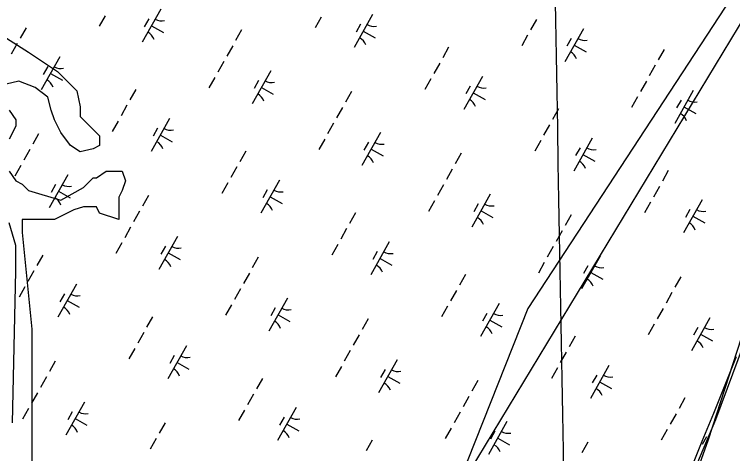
# Model space of a CAD drawing. Extents: x 3913936 to 3933962, y 195330 to 217741.
# Drawn here: x 3924462 to 3925410, y 207536 to 208116 of the extents above; entities that cross this region are included whole.
import ezdxf

# ---------------------------------------------------------------- set-up
doc = ezdxf.new("R2010")
doc.units = 0
for name, color, linetype in [('V-GRID-MAJR', 7, 'Continuous'), ('V-RIVR-EDGE', 7, 'Continuous'), ('V-RRAP-FSHR', 7, 'Continuous'), ('V-TOPO-SHOR', 7, 'Continuous'), ('V-UTIL-LINE', 7, 'Continuous'), ('V-WETL-SWMP', 7, 'Continuous')]:
    doc.layers.add(name, color=color, linetype=linetype)

msp = doc.modelspace()

# ---------------------------------------------------------------- linework, layer by layer
at = {"layer": 'V-GRID-MAJR'}
msp.add_spline([(3925365.98, 197364.03), (3925326.04, 199633.54), (3925219.37, 205693.59), (3925112.71, 211753.63), (3925058.21, 214849.94)], degree=3, dxfattribs=at)
at = {"layer": 'V-RIVR-EDGE'}
msp.add_lwpolyline([(3925875.44, 208482.89), (3925895.48, 208467.56), (3925894.3, 208458.13), (3925870.73, 208427.49), (3925721.03, 208255.39), (3925669.17, 208191.74), (3925613.77, 208090.37), (3925518.29, 207901.78), (3925467.61, 207781.55), (3925421.64, 207688.43), (3925378.03, 207554.06), (3925343.84, 207457.4), (3925314.38, 207363.11), (3925251.9, 207238.16), (3925151.71, 206955.27)], dxfattribs=at)
at = {"layer": 'V-RRAP-FSHR'}
msp.add_lwpolyline([(3925150.75, 206993.71), (3925164.62, 207031.23), (3925178.49, 207068.75), (3925192.36, 207106.27), (3925206.22, 207143.79), (3925220.89, 207181.31), (3925234.4, 207218.65), (3925249.51, 207255.69), (3925264.62, 207292.73), (3925279.73, 207329.76), (3925294.83, 207366.8), (3925309.94, 207403.83), (3925325.49, 207440.87), (3925340.16, 207477.91), (3925355.27, 207514.94), (3925370.37, 207551.98), (3925385.48, 207589.18), (3925400.59, 207626.54), (3925415.7, 207663.91)], dxfattribs=at)
at = {"layer": 'V-TOPO-SHOR'}
for points in [[(3924446.74, 208087.54), (3924480.81, 208066.25), (3924519.14, 208040.7), (3924544.69, 208015.14), (3924548.95, 207993.85), (3924548.95, 207981.08), (3924574.5, 207955.52), (3924574.5, 207942.75), (3924565.98, 207938.49), (3924548.95, 207934.23), (3924536.17, 207942.75), (3924523.4, 207959.78), (3924514.88, 207976.82), (3924510.62, 207989.59), (3924506.36, 208006.63), (3924489.33, 208019.4), (3924489.33, 208019.4), (3924468.03, 208027.92), (3924451, 208023.66)], [(3924455.26, 207989.59), (3924463.78, 207976.82), (3924463.78, 207968.3), (3924455.26, 207951.27)], [(3924455.26, 207908.68), (3924463.78, 207895.9), (3924472.29, 207891.64), (3924480.81, 207883.13), (3924480.81, 207883.13), (3924523.4, 207870.35), (3924553.21, 207887.39), (3924565.98, 207900.16), (3924570.24, 207900.16), (3924583.02, 207908.68), (3924595.79, 207908.68), (3924604.31, 207908.68), (3924608.57, 207895.9), (3924604.31, 207883.13), (3924600.05, 207874.61), (3924600.05, 207861.83), (3924600.05, 207844.8), (3924574.5, 207853.32), (3924570.24, 207861.83), (3924553.21, 207861.83), (3924540.43, 207857.58), (3924531.91, 207853.32), (3924514.88, 207844.8), (3924485.07, 207844.8), (3924472.29, 207844.8), (3924472.29, 207827.77), (3924485.07, 207700.01), (3924485.07, 207602.06), (3924485.07, 207521.14)], [(3924459.52, 207576.51), (3924463.78, 207776.66), (3924463.78, 207810.73), (3924455.26, 207840.54)]]:
    msp.add_lwpolyline(points, dxfattribs=at)
at = {"layer": 'V-UTIL-LINE'}
for points in [[(3928315.82, 212388.13), (3926944.7, 210748.94), (3926592.74, 210251.47), (3926408.93, 209914.99), (3925628.64, 208474.44), (3925139.98, 207727.42), (3924555.96, 206253.65), (3924055.82, 204771.45), (3923484.9, 203858.52), (3922256.01, 202262.65), (3921816.4, 201905.57), (3920704.84, 200345.08), (3920462.44, 200062.72)], [(3928328.32, 212380.93), (3926784.14, 210502.92), (3926424.72, 209908.68), (3925640.45, 208467.64), (3924952.2, 207329.25), (3923971.74, 204752.16), (3923252.9, 203563.68), (3921560.17, 201558.84), (3920397.87, 200112.86)]]:
    msp.add_lwpolyline(points, dxfattribs=at)
at = {"layer": 'V-WETL-SWMP'}
for p, q in [((3924655.42, 208122.81), (3924630.92, 208079.22)), ((3924581.73, 208114.24), (3924573.89, 208100.29)), ((3924639.38, 208110.03), (3924633.5, 208099.57)), ((3924866.92, 208112.23), (3924859.08, 208098.28)), ((3924935.02, 208115.59), (3924910.52, 208072)), ((3924643.17, 208101.02), (3924658.86, 208092.2)), ((3924918.99, 208102.81), (3924913.1, 208092.35)), ((3925151.46, 208109.39), (3925143.62, 208095.44)), ((3924477.48, 208098.33), (3924469.64, 208084.39)), ((3924762.01, 208095.49), (3924754.17, 208081.55)), ((3924922.77, 208093.8), (3924938.46, 208084.98)), ((3925213.39, 208097.04), (3925188.89, 208053.45)), ((3925139.7, 208088.47), (3925131.86, 208074.52)), ((3925197.35, 208084.26), (3925191.47, 208073.8)), ((3924465.72, 208077.41), (3924457.87, 208063.46)), ((3924750.25, 208074.57), (3924742.41, 208060.63)), ((3925035.44, 208072.56), (3925027.6, 208058.62)), ((3925201.14, 208075.25), (3925216.83, 208066.43)), ((3925319.98, 208069.72), (3925312.14, 208055.78)), ((3924522.05, 208059.85), (3924497.55, 208016.26)), ((3924738.49, 208053.65), (3924730.65, 208039.7)), ((3924506.02, 208047.07), (3924500.14, 208036.61)), ((3925023.68, 208051.64), (3925015.84, 208037.7)), ((3925308.22, 208048.8), (3925300.38, 208034.86)), ((3924509.8, 208038.06), (3924525.49, 208029.24)), ((3924800.42, 208041.3), (3924775.92, 207997.71)), ((3925080.02, 208034.08), (3925055.52, 207990.49)), ((3924726.73, 208032.73), (3924718.89, 208018.78)), ((3924784.38, 208028.52), (3924778.5, 208018.06)), ((3925011.92, 208030.72), (3925004.08, 208016.78)), ((3925296.46, 208027.88), (3925288.62, 208013.94)), ((3924622.47, 208016.82), (3924614.63, 208002.88)), ((3924788.17, 208019.51), (3924803.86, 208010.69)), ((3925063.98, 208021.3), (3925058.1, 208010.84)), ((3925358.39, 208015.53), (3925333.88, 207971.95)), ((3924907.01, 208013.98), (3924899.17, 208000.04)), ((3925067.77, 208012.29), (3925083.46, 208003.47)), ((3925284.7, 208006.96), (3925276.86, 207993.01)), ((3925342.35, 208002.75), (3925336.47, 207992.29)), ((3924610.71, 207995.9), (3924602.87, 207981.96)), ((3924895.25, 207993.06), (3924887.41, 207979.12)), ((3925180.44, 207991.06), (3925172.6, 207977.11)), ((3925346.13, 207993.74), (3925361.83, 207984.92)), ((3924667.05, 207978.34), (3924642.55, 207934.75)), ((3924598.95, 207974.98), (3924591.11, 207961.03)), ((3924883.49, 207972.14), (3924875.65, 207958.2)), ((3925168.68, 207970.13), (3925160.84, 207956.19)), ((3924494.04, 207958.24), (3924486.2, 207944.3)), ((3924651.01, 207965.56), (3924645.13, 207955.1)), ((3924945.42, 207959.79), (3924920.91, 207916.2)), ((3924654.8, 207956.55), (3924670.49, 207947.73)), ((3924871.73, 207951.22), (3924863.89, 207937.27)), ((3925156.92, 207949.21), (3925149.08, 207935.27)), ((3925225.02, 207952.57), (3925200.52, 207908.99)), ((3924929.38, 207947.01), (3924923.5, 207936.55)), ((3925208.98, 207939.79), (3925203.1, 207929.33)), ((3924482.28, 207937.32), (3924474.44, 207923.38)), ((3924767.47, 207935.31), (3924759.63, 207921.37)), ((3924933.17, 207938), (3924948.86, 207929.18)), ((3925052.01, 207932.48), (3925044.17, 207918.53)), ((3925212.77, 207930.78), (3925228.46, 207921.96)), ((3924470.52, 207916.4), (3924462.68, 207902.45)), ((3924755.71, 207914.39), (3924747.87, 207900.45)), ((3925040.25, 207911.55), (3925032.41, 207897.61)), ((3924532.45, 207904.05), (3924507.95, 207860.46)), ((3925325.44, 207909.55), (3925317.6, 207895.6)), ((3924743.95, 207893.47), (3924736.11, 207879.53)), ((3924812.05, 207896.83), (3924787.55, 207853.24)), ((3924516.41, 207891.27), (3924510.53, 207880.81)), ((3924520.2, 207882.26), (3924535.89, 207873.44)), ((3924796.01, 207884.05), (3924790.13, 207873.59)), ((3925028.49, 207890.63), (3925020.65, 207876.69)), ((3925313.68, 207888.63), (3925305.84, 207874.68)), ((3924639.04, 207876.73), (3924631.2, 207862.79)), ((3924799.8, 207875.04), (3924815.49, 207866.22)), ((3925090.41, 207878.28), (3925065.91, 207834.7)), ((3925016.73, 207869.71), (3925008.89, 207855.76)), ((3925074.38, 207865.5), (3925068.5, 207855.04)), ((3925301.92, 207867.7), (3925294.08, 207853.76)), ((3925370.02, 207871.06), (3925345.51, 207827.48)), ((3924627.28, 207855.81), (3924619.44, 207841.87)), ((3924912.47, 207853.81), (3924904.63, 207839.86)), ((3925078.16, 207856.49), (3925093.85, 207847.67)), ((3925353.98, 207858.28), (3925348.1, 207847.82)), ((3925197.01, 207850.97), (3925189.17, 207837.02)), ((3925357.76, 207849.27), (3925373.46, 207840.45)), ((3924615.52, 207834.89), (3924607.68, 207820.95)), ((3924900.71, 207832.88), (3924892.87, 207818.94)), ((3925185.25, 207830.04), (3925177.41, 207816.1)), ((3924677.44, 207822.54), (3924652.94, 207778.95)), ((3924603.76, 207813.97), (3924595.92, 207800.02)), ((3924661.41, 207809.76), (3924655.53, 207799.3)), ((3924888.95, 207811.96), (3924881.11, 207798.02)), ((3924957.05, 207815.32), (3924932.54, 207771.74)), ((3925173.48, 207809.12), (3925165.64, 207795.18)), ((3924499.5, 207798.07), (3924491.66, 207784.12)), ((3924665.19, 207800.75), (3924680.89, 207791.93)), ((3924941.01, 207802.54), (3924935.13, 207792.08)), ((3924784.04, 207795.23), (3924776.2, 207781.28)), ((3924944.8, 207793.53), (3924960.49, 207784.71)), ((3925161.72, 207788.2), (3925153.88, 207774.26)), ((3925235.41, 207796.77), (3925210.91, 207753.19)), ((3925219.38, 207783.99), (3925213.5, 207773.53)), ((3924487.74, 207777.14), (3924479.9, 207763.2)), ((3924772.28, 207774.3), (3924764.44, 207760.36)), ((3925057.47, 207772.3), (3925049.63, 207758.35)), ((3925223.16, 207774.98), (3925238.85, 207766.16)), ((3925342, 207769.46), (3925334.16, 207755.51)), ((3924544.08, 207759.58), (3924519.58, 207716)), ((3924475.98, 207756.22), (3924468.14, 207742.28)), ((3924760.52, 207753.38), (3924752.68, 207739.44)), ((3925045.71, 207751.38), (3925037.87, 207737.43)), ((3924528.04, 207746.8), (3924522.16, 207736.34)), ((3924822.44, 207741.03), (3924797.94, 207697.45)), ((3925330.24, 207748.54), (3925322.4, 207734.59)), ((3924531.83, 207737.79), (3924547.52, 207728.97)), ((3924748.76, 207732.46), (3924740.91, 207718.52)), ((3925033.95, 207730.45), (3925026.11, 207716.51)), ((3925102.04, 207733.81), (3925077.54, 207690.23)), ((3924806.41, 207728.25), (3924800.53, 207717.79)), ((3925086.01, 207721.03), (3925080.13, 207710.57)), ((3925318.48, 207727.61), (3925310.64, 207713.67)), ((3924644.5, 207716.56), (3924636.66, 207702.61)), ((3924810.19, 207719.24), (3924825.88, 207710.42)), ((3924929.03, 207713.72), (3924921.19, 207699.77)), ((3925089.79, 207712.02), (3925105.48, 207703.2)), ((3925380.41, 207715.26), (3925355.91, 207671.68)), ((3925306.72, 207706.69), (3925298.88, 207692.75)), ((3925364.37, 207702.48), (3925358.49, 207692.02)), ((3925387.98, 207580.7), (3925435.66, 207708.96)), ((3924632.74, 207695.63), (3924624.9, 207681.69)), ((3924917.27, 207692.8), (3924909.43, 207678.85)), ((3925368.16, 207693.47), (3925383.85, 207684.65)), ((3925202.47, 207690.79), (3925194.63, 207676.84)), ((3924620.98, 207674.71), (3924613.14, 207660.77)), ((3924689.07, 207678.07), (3924664.57, 207634.49)), ((3924673.04, 207665.29), (3924667.16, 207654.83)), ((3924905.51, 207671.87), (3924897.67, 207657.93)), ((3925190.71, 207669.87), (3925182.86, 207655.92)), ((3924516.07, 207657.98), (3924508.23, 207644.03)), ((3924676.82, 207656.28), (3924692.51, 207647.46)), ((3924967.44, 207659.52), (3924942.94, 207615.94)), ((3924893.75, 207650.95), (3924885.91, 207637.01)), ((3924951.4, 207646.74), (3924945.52, 207636.28)), ((3925178.94, 207648.95), (3925171.1, 207635)), ((3925247.04, 207652.3), (3925222.54, 207608.72)), ((3924504.3, 207637.05), (3924496.46, 207623.11)), ((3924955.19, 207637.73), (3924970.88, 207628.91)), ((3925231.01, 207639.52), (3925225.13, 207629.06)), ((3924789.5, 207635.05), (3924781.66, 207621.1)), ((3925074.03, 207632.21), (3925066.19, 207618.26)), ((3925234.79, 207630.51), (3925250.48, 207621.69)), ((3924492.54, 207616.13), (3924484.7, 207602.19)), ((3924777.74, 207614.13), (3924769.9, 207600.18)), ((3925062.27, 207611.29), (3925054.43, 207597.34)), ((3925347.46, 207609.28), (3925339.62, 207595.33)), ((3924554.47, 207603.78), (3924529.97, 207560.2)), ((3924480.78, 207595.21), (3924472.94, 207581.27)), ((3924538.44, 207591), (3924532.56, 207580.54)), ((3924765.98, 207593.2), (3924758.13, 207579.26)), ((3924834.07, 207596.56), (3924809.57, 207552.98)), ((3925050.51, 207590.36), (3925042.67, 207576.42)), ((3925335.7, 207588.36), (3925327.86, 207574.41)), ((3924542.22, 207581.99), (3924557.91, 207573.17)), ((3924818.04, 207583.78), (3924812.16, 207573.32)), ((3925335.82, 207456.58), (3925387.98, 207580.7)), ((3924661.06, 207576.47), (3924653.22, 207562.52)), ((3924821.82, 207574.77), (3924837.51, 207565.95)), ((3925038.75, 207569.44), (3925030.91, 207555.5)), ((3925112.44, 207578.01), (3925087.94, 207534.43)), ((3925096.4, 207565.23), (3925090.52, 207554.77)), ((3925323.94, 207567.44), (3925316.1, 207553.49)), ((3924649.3, 207555.55), (3924641.46, 207541.6)), ((3924934.49, 207553.54), (3924926.65, 207539.59)), ((3925100.19, 207556.22), (3925115.88, 207547.4)), ((3925219.03, 207550.7), (3925211.19, 207536.75)), ((3925376, 207558.01), (3925370.12, 207547.55))]:
    msp.add_line(p, q, dxfattribs=at)
for centre, start, end in [((3924656.91, 208124.98), 239.88608, 281.42974), ((3924936.51, 208117.76), 239.88608, 281.42974), ((3924629.84, 208076.82), 19.88608, 61.42973), ((3924909.44, 208069.6), 19.88608, 61.42973), ((3925214.88, 208099.21), 239.88608, 281.42974), ((3925187.81, 208051.05), 19.88608, 61.42973), ((3924523.54, 208062.02), 239.88608, 281.42974), ((3924496.47, 208013.86), 19.88608, 61.42973), ((3924801.91, 208043.47), 239.88608, 281.42974), ((3925081.51, 208036.25), 239.88608, 281.42974), ((3924774.84, 207995.31), 19.88608, 61.42973), ((3925054.44, 207988.09), 19.88608, 61.42973), ((3925359.88, 208017.7), 239.88608, 281.42974), ((3925332.81, 207969.54), 19.88608, 61.42973), ((3924668.54, 207980.51), 239.88608, 281.42974), ((3924641.47, 207932.35), 19.88608, 61.42973), ((3924946.91, 207961.96), 239.88608, 281.42974), ((3925226.51, 207954.74), 239.88608, 281.42974), ((3924919.84, 207913.8), 19.88608, 61.42973), ((3925199.44, 207906.58), 19.88608, 61.42973), ((3924533.94, 207906.22), 239.88608, 281.42974), ((3924813.54, 207899), 239.88608, 281.42974), ((3924506.87, 207858.06), 19.88608, 61.42973), ((3924786.47, 207850.84), 19.88608, 61.42973), ((3925091.91, 207880.45), 239.88608, 281.42974), ((3925371.51, 207873.23), 239.88608, 281.42974), ((3925064.84, 207832.29), 19.88608, 61.42973), ((3925344.44, 207825.07), 19.88608, 61.42973), ((3924678.94, 207824.71), 239.88608, 281.42974), ((3924958.54, 207817.49), 239.88608, 281.42974), ((3924651.87, 207776.55), 19.88608, 61.42973), ((3924931.47, 207769.33), 19.88608, 61.42973), ((3925236.9, 207798.94), 239.88608, 281.42974), ((3925209.83, 207750.78), 19.88608, 61.42973), ((3924545.57, 207761.75), 239.88608, 281.42974), ((3924518.5, 207713.59), 19.88608, 61.42973), ((3924823.93, 207743.2), 239.88608, 281.42974), ((3925103.54, 207735.98), 239.88608, 281.42974), ((3924796.86, 207695.04), 19.88608, 61.42973), ((3925076.47, 207687.82), 19.88608, 61.42973), ((3925381.9, 207717.43), 239.88608, 281.42974), ((3925354.83, 207669.28), 19.88608, 61.42973), ((3924690.57, 207680.24), 239.88608, 281.42974), ((3924663.5, 207632.08), 19.88608, 61.42973), ((3924968.93, 207661.69), 239.88608, 281.42974), ((3925248.53, 207654.47), 239.88608, 281.42974), ((3924941.86, 207613.53), 19.88608, 61.42973), ((3925221.46, 207606.32), 19.88608, 61.42973), ((3924555.96, 207605.95), 239.88608, 281.42974), ((3924835.56, 207598.73), 239.88608, 281.42974), ((3924528.89, 207557.79), 19.88608, 61.42973), ((3924808.49, 207550.58), 19.88608, 61.42973), ((3925113.93, 207580.18), 239.88608, 281.42974), ((3925086.86, 207532.03), 19.88608, 61.42973)]:
    msp.add_arc(centre, 17.62, start, end, dxfattribs=at)

doc.saveas('drawing.dxf')
